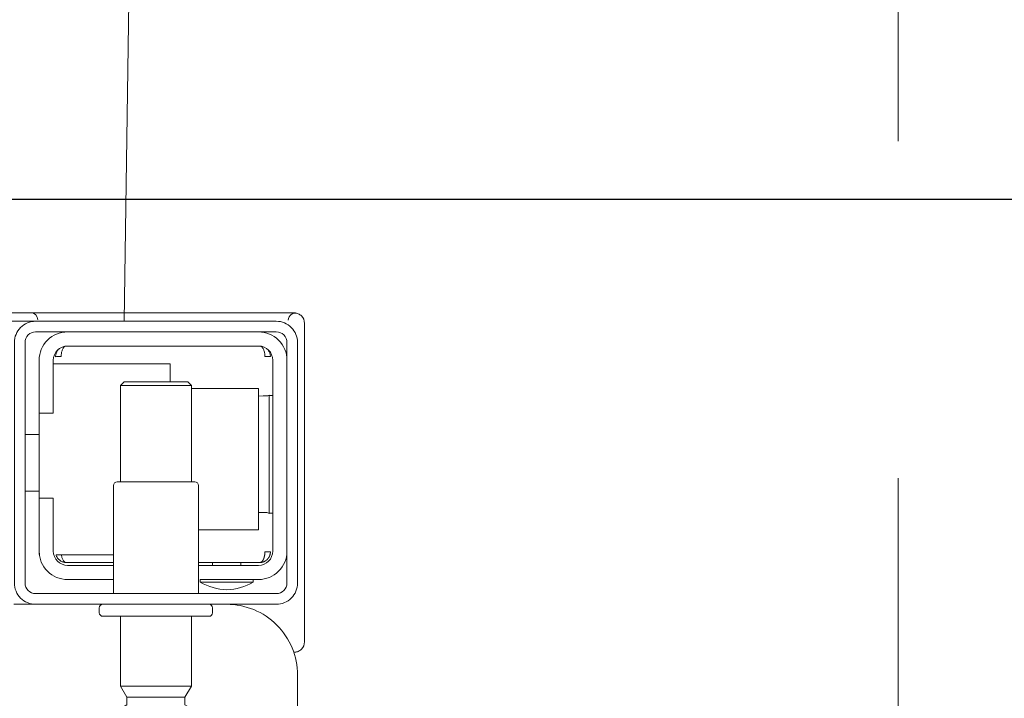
# Model space of a CAD drawing. Header units: millimetres. Extents: x 23192 to 177760, y -399809 to -79279.
# Tile 640 of 656: x 74715 to 74729, y -197708 to -197699. Entities that reach past the tile are written whole.
import ezdxf

# ---------------------------------------------------------------- set-up
doc = ezdxf.new("R2010")
doc.units = ezdxf.units.MM
doc.linetypes.add('CARKOVANA', pattern=[7.5, 5, -2.5])
doc.linetypes.add('HIDDEN2', pattern=[4.7625, 3.175, -1.5875])
doc.layers.get('0').update_dxf_attribs({"lineweight": 0})
doc.layers.add('!! 1_Wyburzenia', color=252, linetype='CARKOVANA', lineweight=13, true_color=0x696969)
doc.layers.add('!! 1_zabudowa GK', color=33, linetype='Continuous')
doc.layers.add('!! 2_wypos-sanitarne', color=240, linetype='Continuous', lineweight=9)
doc.layers.add('!!_@ wypos sanit nd', color=7, linetype='Continuous', lineweight=0, plot=False)
doc.styles.add('SIMPLEX', font='simplex.shx', dxfattribs={"width": 0.77})
doc.dimstyles.new('OL PB 200', dxfattribs={"dimscale": 4, "dimtxt": 5, "dimasz": 0.2, "dimexe": 10, "dimexo": 10, "dimgap": 1, "dimtad": 1, "dimdec": 1, "dimrnd": 0.5, "dimzin": 9, "dimdsep": 46, "dimtxsty": 'SIMPLEX', "dimblk": 'thick_MSz', "dimcen": 0.1, "dimdle": 8, "dimse1": 1, "dimse2": 1, "dimclrd": 256, "dimclre": 256, "dimclrt": 3, "dimadec": 1, "dimazin": 2, "dimtfac": 1, "dimtdec": 1, "dimtix": 1, "dimtofl": 0, "dimtmove": 2, "dimatfit": 3, "dimldrblk": 'thick_MSz', "dimfxl": 10, "dimfxlon": 1, "dimtolj": 1, "dimlwd": -1, "dimlwe": -1, "dimarcsym": 0})

# ---------------------------------------------------------------- blocks, each defined once
blk = doc.blocks.new('A$C324a30b8')
for points in [[(-0.17832, -0.47832), (-0.17797, -0.23916), (-0.17727, -0.11958), (-0.17552, 0)], [(-0.17552, 0), (0.17552, 0)]]:
    blk.add_lwpolyline(points)
blk = doc.blocks.new('A$C4ebe9e89')
for points in [[(-0.15993, 0.04968), (-0.17248, 0.04968, 0.405519), (-0.172, 0.05018), (-0.172, 0.05088, 0.414214), (-0.1725, 0.05138), (-0.1875, 0.05138, 0.414214), (-0.188, 0.05088), (-0.188, 0.05018, 0.405519), (-0.18751, 0.04968), (-0.19, 0.04968, -0.414214), (-0.2, 0.05968), (-0.2, 0.13968, -0.266001), (-0.19506, 0.1483)], [(-0.185, 0.06836), (-0.185, 0.06812, -0.050055), (-0.18485, 0.06786), (-0.18364, 0.06745, -0.719897), (-0.18364, 0.06707), (-0.18485, 0.06666, -0.050055), (-0.185, 0.0664), (-0.185, 0.06612, -0.050055), (-0.18485, 0.06586), (-0.18364, 0.06545, -0.719897), (-0.18364, 0.06507), (-0.18485, 0.06466, -0.050055), (-0.185, 0.0644), (-0.1841, 0.06388), (-0.1841, 0.06282), (-0.185, 0.06126), (-0.185, 0.05138)], [(-0.175, 0.06836), (-0.175, 0.06812, 0.050055), (-0.17514, 0.06786), (-0.17636, 0.06745, 0.719897), (-0.17636, 0.06707), (-0.17514, 0.06666, 0.050055), (-0.175, 0.0664), (-0.175, 0.06612, 0.050055), (-0.17514, 0.06586), (-0.17636, 0.06545, 0.719897), (-0.17636, 0.06507), (-0.17514, 0.06466, 0.050055), (-0.175, 0.0644), (-0.1759, 0.06388), (-0.1759, 0.06282), (-0.175, 0.06126), (-0.175, 0.05138)], [(-0.20011, 0.05634, 0.091301), (-0.20055, 0.05604, 0.198909), (-0.20099, 0.05497)], [(-0.19944, 0.0564, 0.170835), (-0.20011, 0.05634)], [(-0.18625, 0.04656, 0.119096), (-0.19, 0.04764, 0.119096), (-0.19375, 0.04656)], [(-0.186, 0.04818), (-0.186, 0.03288, 0.414214), (-0.1855, 0.03238), (-0.1745, 0.03238, 0.414214), (-0.174, 0.03288), (-0.174, 0.04818)], [(-0.1985, 0.04218, -0.414214), (-0.1945, 0.04618), (-0.18625, 0.04618), (-0.18625, 0.04656), (-0.19375, 0.04656), (-0.19375, 0.04618)], [(-0.174, 0.04618), (-0.1675, 0.04618, -0.414214), (-0.1635, 0.04218), (-0.16353, 0.04268)], [(-0.186, 0.04418), (-0.1945, 0.04418, 0.414214), (-0.1965, 0.04218), (-0.1965, 0.01518, 0.414214), (-0.1945, 0.01318), (-0.1675, 0.01318, 0.414214), (-0.1655, 0.01518), (-0.1655, 0.02268), (-0.1635, 0.02268), (-0.1635, 0.04218)], [(-0.1635, 0.03468), (-0.1655, 0.03468), (-0.1655, 0.04218, 0.414214), (-0.1675, 0.04418), (-0.174, 0.04418)], [(-0.1945, 0.02025), (-0.19515, 0.02024), (-0.19542, 0.02024), (-0.1956, 0.02024), (-0.19567, 0.02024, 0.116465), (-0.19589, 0.02018), (-0.19601, 0.02013), (-0.19601, 0.03683), (-0.19589, 0.03678, 0.116465), (-0.19567, 0.03672), (-0.19542, 0.03672), (-0.19515, 0.03672), (-0.1945, 0.03671)], [(-0.1675, 0.01118, 0.414214), (-0.1635, 0.01518), (-0.1635, 0.02268)], [(-0.1985, 0.01518, 0.414214), (-0.1945, 0.01118)], [(-0.20099, 0.00998, 0.198909), (-0.20055, 0.00892, 0.091301), (-0.20011, 0.00862)], [(-0.16237, 0.00849), (-0.16249, 0.00849), (-0.16269, 0.00849), (-0.16294, 0.00849), (-0.16323, 0.00849), (-0.16357, 0.00849), (-0.16393, 0.00849), (-0.16428, 0.00849), (-0.19771, 0.00849), (-0.19841, 0.00849), (-0.19903, 0.00849), (-0.19948, 0.00849), (-0.19961, 0.00849), (-0.19973, 0.00851), (-0.19984, 0.00853), (-0.20003, 0.00859, 0.517033), (-0.1987, 0.00952)], [(-0.1633, 0.00948, 0.412536), (-0.1623, 0.00848), (-0.1125, 0.00848), (-0.11221, 0.00851), (-0.11193, 0.0086), (-0.11168, 0.00873), (-0.11145, 0.00892), (-0.11126, 0.00914), (-0.11112, 0.0094), (-0.11104, 0.00968)]]:
    blk.add_lwpolyline(points, format="xyb")
for points in [[(-0.1759, 0.06282), (-0.1841, 0.06282)], [(-0.175, 0.06126), (-0.185, 0.06126)], [(-0.20001, 0.05638), (-0.19987, 0.05642), (-0.19976, 0.05645), (-0.19962, 0.05647), (-0.19948, 0.05647)], [(-0.20099, 0.05497), (-0.20099, 0.00998)], [(-0.19478, 0.04378), (-0.186, 0.04378)], [(-0.192, 0.04418), (-0.192, 0.04378)], [(-0.188, 0.04418), (-0.188, 0.04378)], [(-0.16664, 0.04268), (-0.16666, 0.04284), (-0.16669, 0.04295), (-0.16672, 0.04306), (-0.16675, 0.04316), (-0.16679, 0.04326), (-0.16683, 0.04337), (-0.16689, 0.04346), (-0.16694, 0.04355), (-0.16701, 0.04363), (-0.1671, 0.0437), (-0.16718, 0.04375), (-0.16728, 0.04378), (-0.16718, 0.04377), (-0.16708, 0.04376), (-0.16696, 0.04373), (-0.16686, 0.0437), (-0.16677, 0.04367), (-0.16666, 0.04362), (-0.16657, 0.04357), (-0.16646, 0.0435), (-0.16636, 0.04342), (-0.16627, 0.04334), (-0.16618, 0.04324), (-0.1661, 0.04314), (-0.16603, 0.04303), (-0.16597, 0.04292), (-0.16592, 0.0428), (-0.16588, 0.04268), (-0.174, 0.04268)], [(-0.174, 0.04378), (-0.16722, 0.04378)], [(-0.185, 0.01918), (-0.1945, 0.01918), (-0.1945, 0.03918), (-0.186, 0.03918)], [(-0.19591, 0.03679), (-0.19602, 0.03679), (-0.19616, 0.03679), (-0.19632, 0.03679), (-0.1965, 0.03679)], [(-0.1615, 0.03368), (-0.1635, 0.03368)], [(-0.185, 0.03238), (-0.185, 0.01876), (-0.1845, 0.01826), (-0.1755, 0.01826), (-0.175, 0.01876), (-0.175, 0.03238)], [(-0.1615, 0.02568), (-0.1635, 0.02568)], [(-0.1965, 0.02017), (-0.19632, 0.02017), (-0.19616, 0.02017), (-0.19602, 0.02017), (-0.19591, 0.02017)], [(-0.175, 0.01876), (-0.185, 0.01876)], [(-0.182, 0.01826), (-0.182, 0.01568), (-0.1655, 0.01568)], [(-0.16636, 0.01353), (-0.16625, 0.01364), (-0.16618, 0.01371), (-0.16612, 0.01379), (-0.16606, 0.01388), (-0.166, 0.01398), (-0.16596, 0.01407), (-0.16592, 0.01417), (-0.16589, 0.01428), (-0.16586, 0.01438), (-0.16584, 0.01449), (-0.16583, 0.01459), (-0.16583, 0.01469), (-0.16593, 0.01468), (-0.16606, 0.01468), (-0.1663, 0.01468), (-0.1664, 0.01468), (-0.16651, 0.01468), (-0.16661, 0.01468), (-0.16661, 0.01458), (-0.16662, 0.01448), (-0.16663, 0.01438), (-0.16664, 0.01428), (-0.16665, 0.01418), (-0.16667, 0.01407), (-0.1667, 0.01397), (-0.16673, 0.01387), (-0.16676, 0.01377), (-0.1668, 0.01366), (-0.16685, 0.01356), (-0.1669, 0.01347), (-0.16697, 0.01338), (-0.16704, 0.01331), (-0.16712, 0.01325), (-0.16725, 0.01318), (-0.19475, 0.01318), (-0.19493, 0.01328), (-0.19501, 0.01336), (-0.19507, 0.01344), (-0.19513, 0.01353), (-0.19518, 0.01363), (-0.19522, 0.01372), (-0.19526, 0.01383), (-0.19529, 0.01393), (-0.19532, 0.01405), (-0.19534, 0.01415), (-0.19536, 0.01425), (-0.19537, 0.01435), (-0.19538, 0.01446), (-0.19538, 0.01458), (-0.19539, 0.01468), (-0.19617, 0.01467), (-0.19616, 0.01456), (-0.19615, 0.01446), (-0.19613, 0.01435), (-0.1961, 0.01425), (-0.19607, 0.01415), (-0.19603, 0.01405), (-0.19598, 0.01395), (-0.19592, 0.01386), (-0.19586, 0.01377), (-0.19579, 0.01369), (-0.19571, 0.01361), (-0.19563, 0.01353)]]:
    blk.add_lwpolyline(points)
for points in [[(-0.2, 0.01268), (-0.2, 0.04668, -0.414214), (-0.197, 0.04968), (-0.163, 0.04968, -0.414214), (-0.16, 0.04668), (-0.16, 0.01268, -0.414214), (-0.163, 0.00968), (-0.197, 0.00968, -0.414214)], [(-0.1615, 0.04668), (-0.1615, 0.01268, -0.414214), (-0.163, 0.01118), (-0.197, 0.01118, -0.414214), (-0.1985, 0.01268), (-0.1985, 0.04668, -0.414214), (-0.197, 0.04818), (-0.163, 0.04818, -0.414214)]]:
    blk.add_lwpolyline(points, format="xyb", close=True)
blk.add_lwpolyline([(-0.19467, 0.04378), (-0.19466, 0.04378), (-0.19466, 0.04378), (-0.19466, 0.04378), (-0.19466, 0.04378), (-0.19466, 0.04378), (-0.19466, 0.04378), (-0.19466, 0.04378), (-0.19466, 0.04378), (-0.19466, 0.04378), (-0.19466, 0.04378), (-0.19466, 0.04378), (-0.19466, 0.04378), (-0.19466, 0.04378), (-0.19466, 0.04378), (-0.19466, 0.04378), (-0.19466, 0.04378), (-0.19467, 0.04378), (-0.19467, 0.04378), (-0.19467, 0.04378), (-0.19467, 0.04378), (-0.19468, 0.04378), (-0.19468, 0.04378), (-0.19469, 0.04378), (-0.1947, 0.04378), (-0.1947, 0.04378), (-0.19471, 0.04378), (-0.19471, 0.04378), (-0.19471, 0.04378), (-0.19471, 0.04378), (-0.19472, 0.04378), (-0.19472, 0.04378), (-0.19472, 0.04377), (-0.19472, 0.04377), (-0.19473, 0.04377), (-0.19473, 0.04377), (-0.19473, 0.04377), (-0.19473, 0.04377), (-0.19473, 0.04377), (-0.19473, 0.04377), (-0.19474, 0.04377), (-0.19474, 0.04377), (-0.19474, 0.04377), (-0.19474, 0.04377), (-0.19474, 0.04377), (-0.19475, 0.04377), (-0.19475, 0.04377), (-0.19475, 0.04377), (-0.19475, 0.04377), (-0.19476, 0.04377), (-0.19476, 0.04377), (-0.19476, 0.04377), (-0.19477, 0.04376), (-0.19477, 0.04376), (-0.19477, 0.04376), (-0.19478, 0.04376), (-0.19479, 0.04376), (-0.19479, 0.04376), (-0.1948, 0.04375), (-0.19481, 0.04375), (-0.19481, 0.04375), (-0.19482, 0.04374), (-0.19483, 0.04374), (-0.19483, 0.04374), (-0.19484, 0.04373), (-0.19485, 0.04373), (-0.19485, 0.04373), (-0.19486, 0.04372), (-0.19487, 0.04372), (-0.19488, 0.04371), (-0.19488, 0.04371), (-0.19489, 0.0437), (-0.1949, 0.0437), (-0.1949, 0.04369), (-0.19491, 0.04369), (-0.19492, 0.04368), (-0.19493, 0.04368), (-0.19493, 0.04367), (-0.19494, 0.04367), (-0.19495, 0.04366), (-0.19495, 0.04366), (-0.19496, 0.04365), (-0.19497, 0.04364), (-0.19497, 0.04364), (-0.19498, 0.04363), (-0.19499, 0.04362), (-0.19499, 0.04362), (-0.195, 0.04361), (-0.19501, 0.0436), (-0.19501, 0.04359), (-0.19502, 0.04359), (-0.19503, 0.04358), (-0.19503, 0.04357), (-0.19504, 0.04356), (-0.19504, 0.04356), (-0.19505, 0.04355), (-0.19506, 0.04354), (-0.19506, 0.04353), (-0.19507, 0.04352), (-0.19508, 0.04351), (-0.19508, 0.0435), (-0.19509, 0.04349), (-0.19509, 0.04349), (-0.1951, 0.04348), (-0.19511, 0.04347), (-0.19511, 0.04346), (-0.19512, 0.04345), (-0.19512, 0.04344), (-0.19513, 0.04343), (-0.19513, 0.04342), (-0.19514, 0.04341), (-0.19515, 0.0434), (-0.19515, 0.04339), (-0.19516, 0.04338), (-0.19516, 0.04337), (-0.19517, 0.04336), (-0.19517, 0.04334), (-0.19518, 0.04333), (-0.19518, 0.04332), (-0.19519, 0.04331), (-0.19519, 0.0433), (-0.1952, 0.04329), (-0.1952, 0.04328), (-0.19521, 0.04327), (-0.19521, 0.04325), (-0.19522, 0.04324), (-0.19522, 0.04323), (-0.19523, 0.04322), (-0.19523, 0.04321), (-0.19524, 0.04319), (-0.19524, 0.04318), (-0.19525, 0.04317), (-0.19525, 0.04316), (-0.19526, 0.04313), (-0.19527, 0.04311), (-0.19527, 0.04308), (-0.19528, 0.04306), (-0.19529, 0.04303), (-0.1953, 0.043), (-0.1953, 0.04298), (-0.19531, 0.04295), (-0.19532, 0.04292), (-0.19532, 0.0429), (-0.19533, 0.04287), (-0.19533, 0.04285), (-0.19534, 0.04282), (-0.19534, 0.04279), (-0.19535, 0.04277), (-0.19535, 0.04274), (-0.19536, 0.04271), (-0.19536, 0.04269), (-0.19536, 0.04266), (-0.19537, 0.04263), (-0.19537, 0.04261), (-0.19537, 0.04258), (-0.19537, 0.04257), (-0.19537, 0.04256), (-0.19537, 0.04255), (-0.19537, 0.04255), (-0.19537, 0.04254), (-0.19538, 0.04253), (-0.19538, 0.04253), (-0.19538, 0.04252), (-0.19538, 0.04252), (-0.19538, 0.04251), (-0.19538, 0.04251), (-0.19538, 0.0425), (-0.19538, 0.04249), (-0.19538, 0.04249), (-0.19538, 0.04248), (-0.19538, 0.04248), (-0.19538, 0.04248), (-0.19538, 0.04247), (-0.19538, 0.04247), (-0.19538, 0.04246), (-0.19538, 0.04246), (-0.19538, 0.04246), (-0.19538, 0.04245), (-0.19538, 0.04245), (-0.19538, 0.04245), (-0.19538, 0.04244), (-0.19538, 0.04244), (-0.19538, 0.04244), (-0.19538, 0.04244), (-0.19538, 0.04243), (-0.19538, 0.04243), (-0.19538, 0.04243), (-0.19538, 0.04242), (-0.19538, 0.04242), (-0.19538, 0.04241), (-0.19538, 0.04241), (-0.19538, 0.0424), (-0.19538, 0.0424), (-0.19538, 0.04239), (-0.19538, 0.04239), (-0.19538, 0.04239), (-0.19538, 0.04238), (-0.19538, 0.04238), (-0.19538, 0.04237), (-0.19538, 0.04237), (-0.19538, 0.04236), (-0.19538, 0.04236), (-0.19538, 0.04235), (-0.19538, 0.04235), (-0.19538, 0.04234), (-0.19538, 0.04234), (-0.19538, 0.04234), (-0.19538, 0.04233), (-0.19538, 0.04232), (-0.19538, 0.04232), (-0.19538, 0.04231), (-0.19538, 0.04231), (-0.19538, 0.04231), (-0.19538, 0.0423), (-0.19538, 0.0423), (-0.19538, 0.04229), (-0.19538, 0.04229), (-0.19538, 0.04229), (-0.19538, 0.04229), (-0.19538, 0.04228), (-0.19538, 0.04228), (-0.19538, 0.04228), (-0.19538, 0.04228), (-0.19539, 0.04228), (-0.19539, 0.04228), (-0.19539, 0.04228), (-0.19539, 0.04227), (-0.19539, 0.04227), (-0.1954, 0.04227), (-0.1954, 0.04227), (-0.1954, 0.04227), (-0.1954, 0.04227), (-0.19541, 0.04227), (-0.19541, 0.04227), (-0.19542, 0.04227), (-0.19542, 0.04227), (-0.19543, 0.04228), (-0.19544, 0.04228), (-0.19545, 0.04228), (-0.19545, 0.04228), (-0.19546, 0.04228), (-0.19546, 0.04228), (-0.19546, 0.04228), (-0.19547, 0.04228), (-0.19548, 0.04228), (-0.19549, 0.04228), (-0.19549, 0.04228), (-0.1955, 0.04228), (-0.19551, 0.04228), (-0.19552, 0.04228), (-0.19553, 0.04228), (-0.19554, 0.04228), (-0.19555, 0.04228), (-0.19556, 0.04228), (-0.19557, 0.04228), (-0.19558, 0.04228), (-0.19559, 0.04228), (-0.19561, 0.04228), (-0.19563, 0.04228), (-0.19565, 0.04228), (-0.19568, 0.04228), (-0.1957, 0.04228), (-0.19574, 0.04228), (-0.19576, 0.04228), (-0.19578, 0.04228), (-0.19595, 0.04228), (-0.19596, 0.04228), (-0.19598, 0.04228), (-0.19599, 0.04228), (-0.196, 0.04228), (-0.19602, 0.04228), (-0.19603, 0.04228), (-0.19604, 0.04228), (-0.19605, 0.04228), (-0.19606, 0.04228), (-0.19607, 0.04228), (-0.19608, 0.04228), (-0.19609, 0.04228), (-0.1961, 0.04228), (-0.19611, 0.04228), (-0.19612, 0.04228), (-0.19613, 0.04229), (-0.19613, 0.04229), (-0.19614, 0.04229), (-0.19614, 0.04229), (-0.19615, 0.04229), (-0.19615, 0.04229), (-0.19615, 0.04229), (-0.19615, 0.04229), (-0.19616, 0.04229), (-0.19616, 0.04229), (-0.19616, 0.04228), (-0.19616, 0.04228), (-0.19616, 0.04228), (-0.19616, 0.04228), (-0.19616, 0.04228), (-0.19616, 0.04228), (-0.19616, 0.04227), (-0.19616, 0.04227), (-0.19616, 0.04227), (-0.19617, 0.04227), (-0.19617, 0.04227), (-0.19617, 0.04227), (-0.19617, 0.04227), (-0.19617, 0.04227), (-0.19617, 0.04227), (-0.19617, 0.04227), (-0.19617, 0.04228), (-0.19617, 0.04228), (-0.19617, 0.04228), (-0.19617, 0.04229), (-0.19617, 0.04229), (-0.19617, 0.04229), (-0.19617, 0.0423), (-0.19617, 0.04231), (-0.19617, 0.04232), (-0.19617, 0.04233), (-0.19617, 0.04234), (-0.19616, 0.04234), (-0.19616, 0.04234), (-0.19616, 0.04235), (-0.19616, 0.04235), (-0.19616, 0.04236), (-0.19616, 0.04236), (-0.19616, 0.04237), (-0.19616, 0.04238), (-0.19616, 0.04239), (-0.19616, 0.04239), (-0.19616, 0.0424), (-0.19616, 0.0424), (-0.19616, 0.04241), (-0.19616, 0.04241), (-0.19616, 0.04241), (-0.19616, 0.04242), (-0.19616, 0.04242), (-0.19616, 0.04243), (-0.19616, 0.04243), (-0.19616, 0.04244), (-0.19616, 0.04244), (-0.19616, 0.04245), (-0.19616, 0.04245), (-0.19616, 0.04246), (-0.19616, 0.04246), (-0.19615, 0.04246), (-0.19615, 0.04246), (-0.19615, 0.04247), (-0.19615, 0.04247), (-0.19615, 0.04248), (-0.19615, 0.04248), (-0.19615, 0.04248), (-0.19615, 0.04249), (-0.19615, 0.04249), (-0.19615, 0.0425), (-0.19615, 0.04251), (-0.19615, 0.04251), (-0.19615, 0.04252), (-0.19615, 0.04252), (-0.19614, 0.04253), (-0.19614, 0.04254), (-0.19614, 0.04254), (-0.19614, 0.04255), (-0.19614, 0.04256), (-0.19614, 0.04256), (-0.19614, 0.04257), (-0.19614, 0.04258), (-0.19613, 0.04259), (-0.19613, 0.0426), (-0.19613, 0.0426), (-0.19613, 0.04261), (-0.19612, 0.04263), (-0.19612, 0.04264), (-0.19612, 0.04266), (-0.19611, 0.04268), (-0.19611, 0.04269), (-0.1961, 0.04271), (-0.1961, 0.04273), (-0.19609, 0.04274), (-0.19609, 0.04276), (-0.19608, 0.04277), (-0.19608, 0.04279), (-0.19607, 0.04281), (-0.19606, 0.04282), (-0.19606, 0.04284), (-0.19605, 0.04285), (-0.19605, 0.04287), (-0.19604, 0.04288), (-0.19603, 0.0429), (-0.19602, 0.04291), (-0.19602, 0.04293), (-0.19601, 0.04295), (-0.196, 0.04296), (-0.19599, 0.04298), (-0.19599, 0.04299), (-0.19598, 0.043), (-0.19597, 0.04302), (-0.19596, 0.04303), (-0.19595, 0.04305), (-0.19595, 0.04306), (-0.19594, 0.04308), (-0.19593, 0.04309), (-0.19592, 0.04311), (-0.19591, 0.04312), (-0.1959, 0.04313), (-0.19589, 0.04315), (-0.19588, 0.04316), (-0.19587, 0.04317), (-0.19586, 0.04319), (-0.19585, 0.0432), (-0.19584, 0.04321), (-0.19583, 0.04323), (-0.19582, 0.04324), (-0.19581, 0.04325), (-0.1958, 0.04327), (-0.19578, 0.04328), (-0.19577, 0.04329), (-0.19576, 0.0433), (-0.19575, 0.04332), (-0.19574, 0.04333), (-0.19573, 0.04334), (-0.19571, 0.04335), (-0.1957, 0.04336), (-0.19569, 0.04338), (-0.19568, 0.04339), (-0.19567, 0.0434), (-0.19565, 0.04341), (-0.19564, 0.04342), (-0.19563, 0.04343), (-0.19561, 0.04344), (-0.1956, 0.04345), (-0.19559, 0.04346), (-0.19557, 0.04347), (-0.19556, 0.04348), (-0.19555, 0.04349), (-0.19553, 0.0435), (-0.19552, 0.04351), (-0.19551, 0.04352), (-0.19549, 0.04353), (-0.19548, 0.04354), (-0.19546, 0.04355), (-0.19545, 0.04356), (-0.19543, 0.04357), (-0.19542, 0.04358), (-0.19541, 0.04358), (-0.19539, 0.04359), (-0.19538, 0.0436), (-0.19536, 0.04361), (-0.19535, 0.04362), (-0.19533, 0.04362), (-0.19532, 0.04363), (-0.1953, 0.04364), (-0.19529, 0.04365), (-0.19527, 0.04365), (-0.19525, 0.04366), (-0.19524, 0.04367), (-0.19522, 0.04367), (-0.19521, 0.04368), (-0.19519, 0.04368), (-0.19518, 0.04369), (-0.19516, 0.0437), (-0.19514, 0.0437), (-0.19513, 0.04371), (-0.19511, 0.04371), (-0.1951, 0.04372), (-0.19508, 0.04372), (-0.19506, 0.04373), (-0.19505, 0.04373), (-0.19503, 0.04373), (-0.19501, 0.04374), (-0.195, 0.04374), (-0.19498, 0.04375), (-0.19496, 0.04375), (-0.19495, 0.04375), (-0.19493, 0.04376), (-0.19491, 0.04376), (-0.19491, 0.04376), (-0.1949, 0.04376), (-0.19489, 0.04376), (-0.19488, 0.04376), (-0.19487, 0.04377), (-0.19486, 0.04377), (-0.19485, 0.04377), (-0.19483, 0.04377), (-0.19482, 0.04377), (-0.19481, 0.04377), (-0.1948, 0.04377), (-0.19479, 0.04377), (-0.19479, 0.04377), (-0.19478, 0.04377), (-0.19478, 0.04378), (-0.19477, 0.04378), (-0.19476, 0.04378), (-0.19475, 0.04378), (-0.19475, 0.04378), (-0.19474, 0.04378), (-0.19474, 0.04378), (-0.19473, 0.04378), (-0.19473, 0.04378), (-0.19471, 0.04378), (-0.1947, 0.04378), (-0.1947, 0.04378), (-0.19469, 0.04378), (-0.19469, 0.04378), (-0.19469, 0.04378), (-0.19469, 0.04378), (-0.19469, 0.04378), (-0.19468, 0.04378), (-0.19468, 0.04378), (-0.19468, 0.04378), (-0.19467, 0.04378), (-0.19467, 0.04378), (-0.19467, 0.04378), (-0.19467, 0.04378)], close=True)
blk = doc.blocks.new('thick_MSz')
for p, q in [((0, 15), (0, -15)), ((-10, 0), (10, 0))]:
    blk.add_line(p, q)
at = {"const_width": 2, "elevation": 2}
blk.add_lwpolyline([(-7.071, -7.071), (7.071, 7.071)], dxfattribs=at)
blk = doc.blocks.new('*D1793')
at = {"transparency": 16777216}
blk.add_line((74545.846, -197804.085), (74754.493, -197804.085), dxfattribs=at)
at = {"layer": 'DEFPOINTS', "color": 0, "transparency": 16777216}
for p in [(74545.046, -197700.762), (74755.293, -197700.762), (74755.293, -197804.085)]:
    blk.add_point(p, dxfattribs=at)
at = {"transparency": 16777216, "xscale": 0.8, "yscale": 0.8, "zscale": 0.8, "rotation": 180}
blk.add_blockref('thick_MSz', (74545.046, -197804.085), dxfattribs=at)
at = {"transparency": 16777216, "xscale": 0.8, "yscale": 0.8, "zscale": 0.8}
blk.add_blockref('thick_MSz', (74755.293, -197804.085), dxfattribs=at)
at = {"color": 3, "transparency": 16777216, "insert": (74650.17, -197790.085), "char_height": 20, "attachment_point": 5, "style": 'SIMPLEX'}
blk.add_mtext('\\A1;210', dxfattribs=at)

msp = doc.modelspace()

# ---------------------------------------------------------------- linework, layer by layer
at = {"layer": '!! 1_Wyburzenia', "linetype": 'HIDDEN2', "ltscale": 3}
msp.add_line((74727.42327, -198014.5883), (74727.42327, -197538.5883), dxfattribs=at)
at = {"layer": '!! 1_zabudowa GK'}
msp.add_lwpolyline([(74755.29274, -197701.0883), (74545.04643, -197701.0883)], dxfattribs=at)

# ---------------------------------------------------------------- block references
at = {"layer": '!! 2_wypos-sanitarne', "xscale": 100, "yscale": 100, "zscale": 100, "rotation": 180}
msp.add_blockref('A$C324a30b8', (74698.9351, -197702.80925), dxfattribs=at)
at = {"layer": '!!_@ wypos sanit nd', "xscale": 100, "yscale": 100, "zscale": 100, "rotation": 180}
msp.add_blockref('A$C4ebe9e89', (74698.9351, -197701.84125), dxfattribs=at)

# ---------------------------------------------------------------- dimensions: what is measured, and where the dimension line sits
dim = msp.add_linear_dim(base=(74755.29274, -197804.08482), p1=(74545.04643, -197700.76241), p2=(74755.29274, -197700.76241), dimstyle='OL PB 200')
dim.commit()
dim.dimension.update_dxf_attribs({"geometry": '*D1793', "text_midpoint": (74650.16959, -197790.08482)})

doc.saveas('drawing.dxf')
